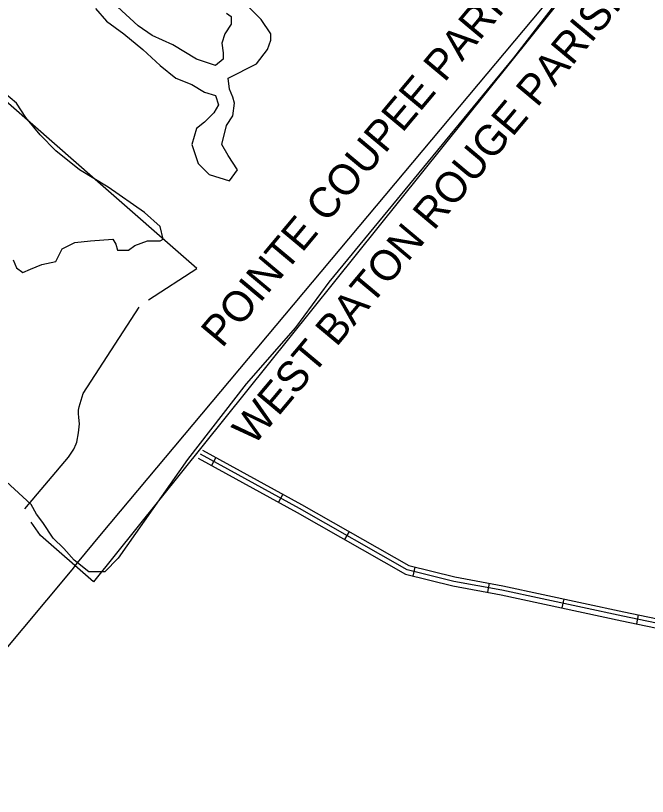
# Model space of a CAD drawing. Extents: x 3271442 to 3309282, y 752266 to 777610.
# Drawn here: x 3282296 to 3284369, y 771747 to 774308 of the extents above; entities that cross this region are included whole.
import ezdxf

# ---------------------------------------------------------------- set-up
doc = ezdxf.new("R2010")
doc.units = 0
for name, color, linetype in [('V-ROAD-CNTR', 7, 'Continuous'), ('V-SITE-VEGE', 7, 'Continuous'), ('V-TOPO-BNDY', 7, 'Continuous'), ('V-TOPO-GNAM-IDEN', 7, 'Continuous'), ('V-TOPO-SHOR', 7, 'Continuous')]:
    doc.layers.add(name, color=color, linetype=linetype)

msp = doc.modelspace()

# ---------------------------------------------------------------- linework, layer by layer
at = {"layer": 'V-ROAD-CNTR'}
for p, q in [((3282953.1, 772858.4), (3282938.7, 772832.1)), ((3283172.4, 772738.5), (3283158, 772712.2)), ((3283390.4, 772615.5), (3283375.5, 772589.5)), ((3283605.9, 772498.8), (3283598.7, 772469.7)), ((3283849.2, 772445.9), (3283843.8, 772416.4)), ((3284094.3, 772394.8), (3284088.1, 772365.4)), ((3284338.8, 772342.7), (3284332.6, 772313.3))]:
    msp.add_line(p, q, dxfattribs=at)
for points in [[(3286692.5, 771760.4), (3286621.5, 771791.8), (3286543.2, 771860.4), (3286493.2, 771912), (3286453.3, 771938.5), (3286402.8, 771951.8), (3285986.7, 772014.6), (3285743.6, 772054.4), (3285265.7, 772139.6), (3284829.5, 772225.2), (3284287.9, 772337.9), (3283891.5, 772422.9), (3283733.4, 772451.9), (3283580.3, 772489.7), (3283227.1, 772691.5), (3282902, 772869.3)], [(3282909.2, 772882.4), (3283234.4, 772704.6), (3283585.9, 772503.7), (3283736.6, 772466.6), (3283894.4, 772437.7), (3284291, 772352.6), (3284832.4, 772239.9), (3285268.5, 772154.3), (3285746.1, 772069.1), (3285989, 772029.4), (3286405.9, 771966.5), (3286459.5, 771952.4), (3286502.9, 771923.6), (3286553.5, 771871.3), (3286629.7, 771804.6), (3286698.5, 771774.1)], [(3282894.8, 772856.1), (3283219.8, 772678.4), (3283574.7, 772475.6), (3283730.3, 772437.2), (3283888.5, 772408.2), (3284284.8, 772323.2), (3284826.5, 772210.4), (3285263, 772124.8), (3285741.1, 772039.6), (3285984.4, 771999.8), (3286399.8, 771937.1), (3286447, 771924.6), (3286483.6, 771900.4), (3286532.8, 771849.5), (3286613.4, 771779.1), (3286686.4, 771746.7)]]:
    msp.add_lwpolyline(points, dxfattribs=at)
at = {"layer": 'V-SITE-VEGE'}
for p, q in [((3284286.8, 774631.1), (3283929.1, 774170)), ((3282557.7, 774331.8), (3282593.9, 774290.3)), ((3282697.6, 774274.8), (3282630.2, 774337)), ((3283101.7, 774295.5), (3283060.3, 774337)), ((3282987.7, 774316.3), (3283003.3, 774305.9)), ((3283003.3, 774305.9), (3283003.3, 774280)), ((3282593.9, 774290.3), (3282650.9, 774248.8)), ((3283003.3, 774280), (3282982.5, 774248.8)), ((3283132.8, 774248.8), (3283101.7, 774295.5)), ((3282744.2, 774243.7), (3282697.6, 774274.8)), ((3282650.9, 774248.8), (3282713.1, 774197)), ((3282811.5, 774212.5), (3282744.2, 774243.7)), ((3282982.5, 774248.8), (3282972.2, 774217.7)), ((3283122.4, 774197), (3283132.8, 774228.1)), ((3283132.8, 774228.1), (3283132.8, 774248.8)), ((3282889.3, 774165.9), (3282811.5, 774212.5)), ((3282972.2, 774217.7), (3282977.3, 774186.6)), ((3282713.1, 774197), (3282770.1, 774145.1)), ((3282977.3, 774186.6), (3282977.3, 774165.9)), ((3283086.2, 774150.3), (3283122.4, 774197)), ((3282951.4, 774145.1), (3282889.3, 774165.9)), ((3282977.3, 774165.9), (3282951.4, 774145.1)), ((3282992.9, 774103.6), (3283086.2, 774150.3)), ((3283929.1, 774170), (3283324, 773433.6)), ((3282770.1, 774145.1), (3282821.9, 774103.6)), ((3282821.9, 774103.6), (3282873.7, 774082.9)), ((3282998.1, 774067.3), (3282992.9, 774103.6)), ((3282298.6, 774020.7), (3282231.2, 774077.7)), ((3282873.7, 774082.9), (3282915.2, 774057)), ((3282915.2, 774057), (3282951.4, 774046.6)), ((3282951.4, 774046.6), (3282961.8, 774015.5)), ((3283008.4, 774041.4), (3282998.1, 774067.3)), ((3282329.7, 773974), (3282298.6, 774020.7)), ((3283013.6, 774020.7), (3283008.4, 774041.4)), ((3283008.4, 773979.2), (3283013.6, 774020.7)), ((3282961.8, 774015.5), (3282946.3, 773989.5)), ((3282376.3, 773916.9), (3282329.7, 773974)), ((3282946.3, 773989.5), (3282915.2, 773958.4)), ((3282987.7, 773948.1), (3283008.4, 773979.2)), ((3282915.2, 773958.4), (3282889.3, 773937.7)), ((3282972.2, 773885.8), (3282987.7, 773948.1)), ((3282428.1, 773865.1), (3282376.3, 773916.9)), ((3282889.3, 773937.7), (3282873.7, 773885.8)), ((3282873.7, 773885.8), (3282894.5, 773823.6)), ((3282992.9, 773849.5), (3282972.2, 773885.8)), ((3282505.9, 773802.9), (3282428.1, 773865.1)), ((3283024, 773802.9), (3282992.9, 773849.5)), ((3282894.5, 773823.6), (3282930.7, 773787.3)), ((3282599.1, 773745.8), (3282505.9, 773802.9)), ((3282998.1, 773766.6), (3283024, 773802.9)), ((3282930.7, 773787.3), (3282998.1, 773766.6)), ((3282718.3, 773662.8), (3282599.1, 773745.8)), ((3282770.1, 773616.2), (3282718.3, 773662.8)), ((3282780.5, 773574.7), (3282770.1, 773616.2)), ((3282448.9, 773543.6), (3282490.3, 773564.3)), ((3282490.3, 773564.3), (3282542.1, 773569.5)), ((3282542.1, 773569.5), (3282614.7, 773574.7)), ((3282614.7, 773574.7), (3282625, 773559.1)), ((3282625, 773559.1), (3282630.2, 773538.4)), ((3282687.2, 773553.9), (3282728.6, 773569.5)), ((3282728.6, 773569.5), (3282770.1, 773569.5)), ((3282770.1, 773569.5), (3282780.5, 773574.7)), ((3282428.1, 773502.1), (3282448.9, 773543.6)), ((3282630.2, 773538.4), (3282666.5, 773538.4)), ((3282666.5, 773538.4), (3282687.2, 773553.9)), ((3282288.2, 773507.3), (3282298.6, 773481.3)), ((3282298.6, 773481.3), (3282319.3, 773465.8)), ((3282345.2, 773476.1), (3282381.5, 773491.7)), ((3282381.5, 773491.7), (3282428.1, 773502.1)), ((3282319.3, 773465.8), (3282345.2, 773476.1)), ((3283324, 773433.6), (3283213.9, 773285.6)), ((3283213.9, 773285.6), (3283052.3, 773099.8)), ((3283052.3, 773099.8), (3282859.8, 772852.1)), ((3282859.8, 772852.1), (3282632.8, 772528.6)), ((3282347.4, 772704.1), (3282264.9, 772779.8)), ((3282364.6, 772673.1), (3282347.4, 772704.1)), ((3282385.3, 772645.6), (3282364.6, 772673.1)), ((3282419.6, 772594), (3282385.3, 772645.6)), ((3282454, 772559.6), (3282419.6, 772594)), ((3282488.4, 772521.7), (3282454, 772559.6)), ((3282536.5, 772483.9), (3282488.4, 772521.7)), ((3282632.8, 772528.6), (3282588.1, 772483.9)), ((3282588.1, 772483.9), (3282536.5, 772483.9))]:
    msp.add_line(p, q, dxfattribs=at)
at = {"layer": 'V-TOPO-BNDY'}
for p, q in [((3285057.4, 775569.3), (3282576.9, 772607.7)), ((3282576.9, 772607.7), (3282497.6, 772513.1)), ((3282497.6, 772513.1), (3282480.2, 772489.7)), ((3282480.2, 772489.7), (3282213, 772170.8))]:
    msp.add_line(p, q, dxfattribs=at)
at = {"layer": 'V-TOPO-SHOR'}
for points in [[(3285033, 775559.3), (3284830.5, 775269.4), (3284559.3, 774954.5), (3282551.1, 772451.1), (3282377.2, 772602.6), (3282346.7, 772646.8)], [(3282732.3, 773375.4), (3282890.1, 773479.2), (3282557.2, 773770.9), (3282217.9, 774066.9), (3281987.9, 774263.3), (3281727.7, 774456.4), (3281688.7, 774485.3), (3281643, 774524.2), (3281543.3, 774625.6), (3281481.1, 774711.3), (3281386.7, 774802)], [(3282326.3, 772689.8), (3282469.1, 772859.6), (3282487.1, 772886.1), (3282494.9, 772902.9), (3282496.9, 772908.9), (3282502.5, 772939.2), (3282505, 772969.1), (3282502.8, 772990.1), (3282502.3, 773003.3), (3282502.6, 773014), (3282504.1, 773024.8), (3282518, 773069.1), (3282701.5, 773351.6)]]:
    msp.add_lwpolyline(points, dxfattribs=at)

# ---------------------------------------------------------------- texts
at = {"layer": 'V-TOPO-GNAM-IDEN'}
for s, rotation, p in [('POINTE COUPEE PARISH', 50.0783, (3282973.4, 773215)), ('WEST BATON ROUGE PARISH', 50.0419, (3283076.3, 772894.2))]:
    msp.add_text(s, height=100, rotation=rotation, dxfattribs=at).set_placement(p)

doc.saveas('drawing.dxf')
